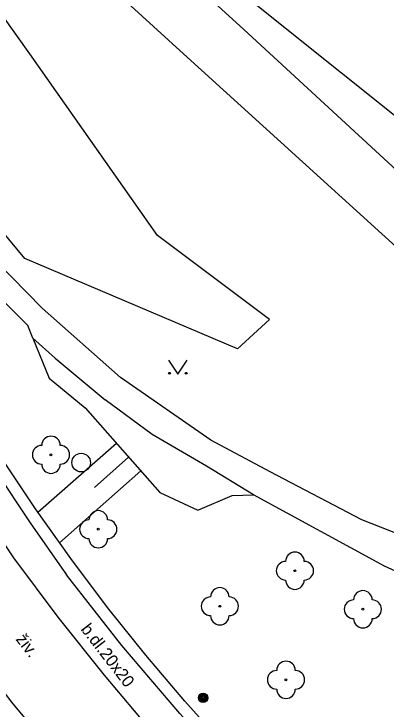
# Model space of a CAD drawing. Extents: x -600391 to -599491, y -1160176 to -1159402.
# Drawn here: x -599683.71 to -599663.72, y -1160101.08 to -1160063.73 of the extents above; entities that cross this region are included whole.
import ezdxf

# ---------------------------------------------------------------- set-up
doc = ezdxf.new("R2010")
doc.units = 0
for name, color, linetype in [('Level 10', 7, 'Continuous'), ('Level 11', 7, 'Continuous'), ('Level 14', 7, 'Continuous'), ('Level 15', 7, 'Continuous'), ('Level 22', 7, 'Continuous'), ('Level 24', 7, 'Continuous'), ('Level 25', 7, 'Continuous'), ('Level 27', 7, 'Continuous'), ('Level 36', 7, 'Continuous'), ('Level 40', 7, 'Continuous'), ('Level 7', 7, 'Continuous')]:
    doc.layers.add(name, color=color, linetype=linetype)

msp = doc.modelspace()

# ---------------------------------------------------------------- linework, layer by layer
at = {"layer": 'Level 10'}
for points in [[(-599683.71, -1160092.95), (-599685.58, -1160090.18), (-599687.4, -1160087.38), (-599689.15, -1160084.53), (-599690.83, -1160081.65)], [(-599673.63, -1160105.29), (-599676.29, -1160102.31), (-599678.85, -1160099.27), (-599681.33, -1160096.14), (-599683.71, -1160092.95)]]:
    msp.add_lwpolyline(points, dxfattribs=at)
at = {"layer": 'Level 11'}
for points in [[(-599687.21, -1160050.2), (-599682.42, -1160054.48), (-599671.37, -1160064.57), (-599661.79, -1160073.4), (-599652.96, -1160079.73), (-599646.91, -1160083.26), (-599638.19, -1160086.85), (-599629.59, -1160089.3)], [(-599686.92, -1160054.65), (-599674.61, -1160065.88), (-599662.99, -1160076.42), (-599650.39, -1160084.97), (-599646.69, -1160086.91), (-599642.85, -1160088.52)], [(-599665.02, -1160090.91), (-599669.95, -1160088.34), (-599673.13, -1160086.63), (-599677.98, -1160083.26), (-599682.19, -1160079.55), (-599687.14, -1160074.51), (-599694.64, -1160066.65), (-599695.6, -1160066.84)], [(-599681.5, -1160082.22), (-599682.69, -1160081.15), (-599682.97, -1160080.48), (-599687.99, -1160075.46), (-599694.79, -1160068.15)], [(-599576.774, -1160176.079), (-599578.81, -1160175.04), (-599578.82, -1160175.04), (-599585.85, -1160171.36), (-599593.032, -1160167.517), (-599600.1, -1160163.47), (-599609.48, -1160157.72), (-599620.06, -1160150.68), (-599628.64, -1160144.9), (-599637.24, -1160139.08), (-599645.91, -1160133.21), (-599654.83, -1160127.17), (-599659.769, -1160123.732), (-599664.56, -1160120.09), (-599669.916, -1160115.53), (-599675.01, -1160110.68), (-599679.565, -1160105.814), (-599683.84, -1160100.7), (-599687.806, -1160095.364), (-599691.46, -1160089.81), (-599694.56, -1160084.67), (-599703.07, -1160070.36)], [(-599671.71, -1160081.73), (-599669.99, -1160080.16)], [(-599681.5, -1160082.22), (-599678.81, -1160084.47)], [(-599663.8, -1160093.41), (-599670.85, -1160089.58), (-599673.36, -1160088.03), (-599676.29, -1160086.33), (-599678.81, -1160084.47)], [(-599684.74, -1160088.25), (-599682.84, -1160091.08)], [(-599641.63, -1160091.54), (-599642.94, -1160093.05), (-599645.05, -1160094.44), (-599647.27, -1160095.24), (-599650.32, -1160095.44), (-599653.28, -1160095.04), (-599653.56, -1160094.966), (-599656.08, -1160094.3), (-599659.52, -1160093.08), (-599665.02, -1160090.91)], [(-599682.84, -1160091.08), (-599680.88, -1160093.87)], [(-599653.07, -1160097.09), (-599654.338, -1160096.858), (-599654.76, -1160096.78), (-599656.9, -1160096.16), (-599660.15, -1160095.07), (-599663.8, -1160093.41)], [(-599668.16, -1160108.29), (-599671.55, -1160104.88), (-599674.8, -1160101.33), (-599677.91, -1160097.66), (-599680.88, -1160093.87)]]:
    msp.add_lwpolyline(points, dxfattribs=at)
at = {"layer": 'Level 14'}
for points in [[(-599669.99, -1160080.16), (-599676, -1160075.64), (-599682.85, -1160065.87), (-599687.48, -1160059.39), (-599695.43, -1160052.03), (-599702.28, -1160044.77), (-599707.14, -1160040.3), (-599707.75, -1160039.77)], [(-599671.71, -1160081.73), (-599683.12, -1160076.87), (-599691.23, -1160067.1), (-599698.87, -1160061.57)], [(-599682.69, -1160081.15), (-599681.82, -1160083.31), (-599679.89, -1160084.9), (-599675.87, -1160089.44), (-599673.83, -1160090.4), (-599671.99, -1160089.61), (-599670.85, -1160089.58)]]:
    msp.add_lwpolyline(points, dxfattribs=at)
at = {"layer": 'Level 15'}
for points in [[(-599682.43, -1160090.51), (-599678.21, -1160086.79)], [(-599679.39, -1160089.17), (-599677.55, -1160087.54)], [(-599681.27, -1160092.16), (-599676.89, -1160088.29)]]:
    msp.add_lwpolyline(points, dxfattribs=at)
at = {"layer": 'Level 22'}
for centre in [(-599681.72, -1160087.42), (-599679.18, -1160091.42), (-599668.62, -1160093.65), (-599672.65, -1160095.56), (-599664.97, -1160095.72), (-599669.1, -1160099.51)]:
    msp.add_circle(centre, 0.05, dxfattribs=at)
for centre, start, end in [((-599681.72, -1160086.92), 0, 180), ((-599682.22, -1160087.42), 90, 270), ((-599681.22, -1160087.42), 270, 90), ((-599681.72, -1160087.92), 180, 0), ((-599679.18, -1160090.92), 0, 180), ((-599679.68, -1160091.42), 90, 270), ((-599678.68, -1160091.42), 270, 90), ((-599679.18, -1160091.92), 180, 0), ((-599668.62, -1160093.15), 0, 180), ((-599669.12, -1160093.65), 90, 270), ((-599668.12, -1160093.65), 270, 90), ((-599668.62, -1160094.15), 180, 0), ((-599672.65, -1160095.06), 0, 180), ((-599673.15, -1160095.56), 90, 270), ((-599672.15, -1160095.56), 270, 90), ((-599664.97, -1160095.22), 0, 180), ((-599665.47, -1160095.72), 90, 270), ((-599664.47, -1160095.72), 270, 90), ((-599672.65, -1160096.06), 180, 0), ((-599664.97, -1160096.22), 180, 0), ((-599669.1, -1160099.01), 0, 180), ((-599669.6, -1160099.51), 90, 270), ((-599668.6, -1160099.51), 270, 90), ((-599669.1, -1160100.01), 180, 0)]:
    msp.add_arc(centre, 0.5, start, end, dxfattribs=at)
at = {"layer": 'Level 24'}
for points in [[(-599682.56, -1160090.32), (-599684.38, -1160087.58)], [(-599676.62, -1160098.19), (-599678.68, -1160095.62), (-599680.66, -1160093), (-599682.56, -1160090.32)], [(-599667.82, -1160107.68), (-599670.13, -1160105.41), (-599672.37, -1160103.07), (-599674.53, -1160100.66), (-599676.62, -1160098.19)]]:
    msp.add_lwpolyline(points, dxfattribs=at)
at = {"layer": 'Level 25'}
for radius in [0.25, 0.2, 0.15, 0.1, 0.05]:
    msp.add_circle((-599673.55, -1160100.48), radius, dxfattribs=at)
at = {"layer": 'Level 27'}
msp.add_circle((-599680.1, -1160087.84), 0.5, dxfattribs=at)
at = {"layer": 'Level 36'}
msp.add_lwpolyline([(-599675.41, -1160082.34), (-599674.91, -1160083.09), (-599674.41, -1160082.34)], dxfattribs=at)
for centre in [(-599675.36, -1160083.04), (-599674.461, -1160083.04)]:
    msp.add_circle(centre, 0.05, dxfattribs=at)
at = {"layer": 'Level 7'}
msp.add_lwpolyline([(-599655.33, -1160075.55), (-599671.56, -1160062.54)], dxfattribs=at)

# ---------------------------------------------------------------- texts
at = {"layer": 'Level 40'}
for s, p in [('b.dl.20x20', (-599680.15, -1160096.8)), ('živ.', (-599683.64, -1160097.34))]:
    msp.add_text(s, height=0.65, rotation=307.6455, dxfattribs=at).set_placement(p)

doc.saveas('drawing.dxf')
